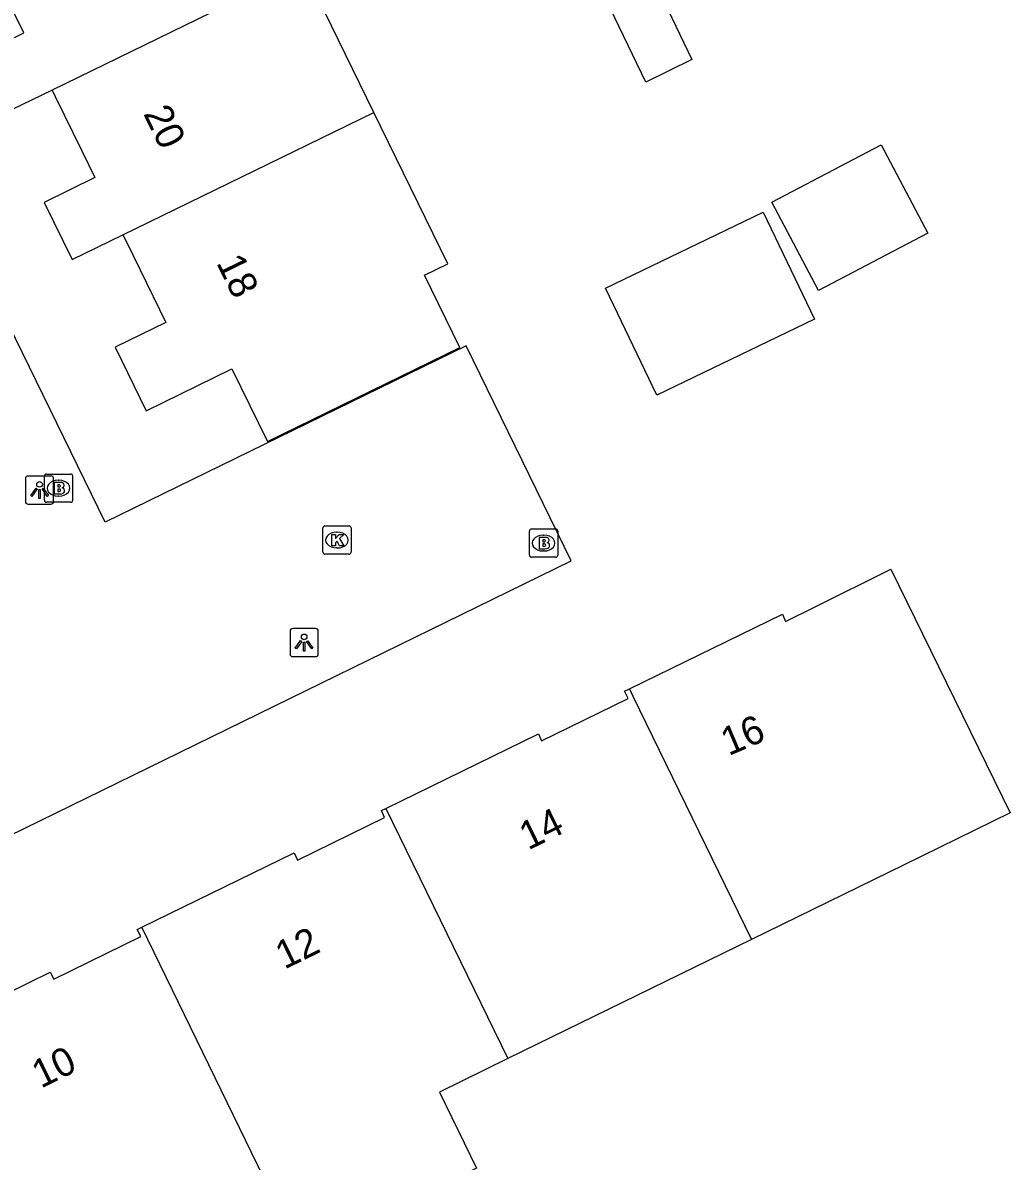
# Model space of a CAD drawing. Extents: x 160457 to 162082, y 388340 to 389736.
# Drawn here: x 161145.07 to 161179.99, y 388868.81 to 388909.08 of the extents above; entities that cross this region are included whole.
import ezdxf

# ---------------------------------------------------------------- set-up
doc = ezdxf.new("R2010")
doc.units = 0
for name, color, linetype in [('IMGEO_Brandkraan', 7, 'Continuous'), ('IMGEO_Kolk', 7, 'Continuous'), ('IMGEO_Lichtpunt', 7, 'Continuous'), ('IMGEO_Pand', 7, 'Continuous'), ('IMGEO_Pand_nummerreeks', 7, 'Continuous'), ('IMGEO_Voetpad_open', 7, 'Continuous')]:
    doc.layers.add(name, color=color, linetype=linetype)

msp = doc.modelspace()

# ---------------------------------------------------------------- linework, layer by layer
at = {"layer": 'IMGEO_Brandkraan'}
for p, q in [((161145.838, 388892.191), (161145.838, 388893.043)), ((161145.913, 388893.117), (161146.765, 388893.117)), ((161146.326, 388892.897), (161146.351, 388892.897)), ((161146.839, 388893.043), (161146.839, 388892.191)), ((161146.765, 388892.117), (161145.913, 388892.117)), ((161146.349, 388892.337), (161146.324, 388892.337)), ((161162.988, 388890.25), (161162.988, 388891.102)), ((161163.063, 388891.176), (161163.915, 388891.176)), ((161163.476, 388890.956), (161163.501, 388890.956)), ((161163.989, 388891.102), (161163.989, 388890.25)), ((161163.915, 388890.176), (161163.063, 388890.176)), ((161163.499, 388890.396), (161163.474, 388890.396))]:
    msp.add_line(p, q, dxfattribs=at)
for points in [[(161145.838, 388892.191), (161145.838, 388893.043)], [(161145.913, 388893.117), (161146.765, 388893.117)], [(161146.839, 388893.043), (161146.839, 388892.191)], [(161146.186, 388892.817), (161146.186, 388892.417), (161146.399, 388892.417)], [(161146.417, 388892.817), (161146.186, 388892.817)], [(161146.365, 388892.736), (161146.311, 388892.736), (161146.311, 388892.66)], [(161146.311, 388892.66), (161146.364, 388892.66)], [(161146.373, 388892.584), (161146.311, 388892.584), (161146.311, 388892.503)], [(161146.311, 388892.503), (161146.373, 388892.503)], [(161146.765, 388892.117), (161145.913, 388892.117)], [(161162.988, 388890.25), (161162.988, 388891.102)], [(161163.063, 388891.176), (161163.915, 388891.176)], [(161163.336, 388890.876), (161163.336, 388890.476), (161163.549, 388890.476)], [(161163.567, 388890.876), (161163.336, 388890.876)], [(161163.989, 388891.102), (161163.989, 388890.25)], [(161163.515, 388890.795), (161163.461, 388890.795), (161163.461, 388890.719)], [(161163.461, 388890.719), (161163.514, 388890.719)], [(161163.523, 388890.643), (161163.461, 388890.643), (161163.461, 388890.562)], [(161163.461, 388890.562), (161163.523, 388890.562)], [(161163.915, 388890.176), (161163.063, 388890.176)]]:
    msp.add_lwpolyline(points, dxfattribs=at)
for centre, radius, start, end in [((161145.915, 388893.041), 0.0765, 91.552, 178.448), ((161145.915, 388893.041), 0.0765, 91.552, 178.448), ((161146.763, 388893.041), 0.0765, 1.552, 88.448), ((161146.763, 388893.041), 0.0765, 1.552, 88.448), ((161146.366, 388892.698), 0.0379, 267.8285, 90.9355), ((161146.374, 388892.543), 0.0404, 269.8759, 90.5077), ((161146.421, 388892.672), 0.145, 59.4692, 91.5367), ((161146.446, 388892.719), 0.0922, 285.5137, 58.1501), ((161146.451, 388892.527), 0.105, 301.3115, 78.989), ((161145.915, 388892.193), 0.0765, 181.552, 268.448), ((161145.915, 388892.193), 0.0765, 181.552, 268.448), ((161146.405, 388892.668), 0.251, 268.6676, 293.5347), ((161146.763, 388892.193), 0.0765, 271.552, 358.448), ((161146.763, 388892.193), 0.0765, 271.552, 358.448), ((161163.065, 388891.1), 0.0765, 91.552, 178.448), ((161163.065, 388891.1), 0.0765, 91.552, 178.448), ((161163.571, 388890.731), 0.145, 59.4692, 91.5367), ((161163.596, 388890.778), 0.0922, 285.5137, 58.1501), ((161163.913, 388891.1), 0.0765, 1.552, 88.448), ((161163.913, 388891.1), 0.0765, 1.552, 88.448), ((161163.516, 388890.757), 0.0379, 267.8285, 90.9355), ((161163.524, 388890.602), 0.0404, 269.8759, 90.5077), ((161163.555, 388890.727), 0.251, 268.6676, 293.5347), ((161163.601, 388890.586), 0.105, 301.3115, 78.989), ((161163.065, 388890.252), 0.0765, 181.552, 268.448), ((161163.065, 388890.252), 0.0765, 181.552, 268.448), ((161163.913, 388890.252), 0.0765, 271.552, 358.448), ((161163.913, 388890.252), 0.0765, 271.552, 358.448)]:
    msp.add_arc(centre, radius, start, end, dxfattribs=at)
for centre, major_axis, ratio, start_param, end_param in [((161146.325, 388892.617), (-0.387, 0.002), 0.722429, 4.712389, 7.853982), ((161146.35, 388892.617), (-0.39, 0.002), 0.717154, 1.570796, 4.712389), ((161163.475, 388890.676), (-0.387, 0.002), 0.722429, 4.712389, 7.853982), ((161163.5, 388890.676), (-0.39, 0.002), 0.717154, 1.570796, 4.712389)]:
    msp.add_ellipse(centre, major_axis=major_axis, ratio=ratio, start_param=start_param, end_param=end_param, dxfattribs=at)
at = {"layer": 'IMGEO_Kolk'}
for p, q in [((161155.759, 388891.283), (161156.611, 388891.283)), ((161155.684, 388890.357), (161155.684, 388891.209)), ((161156.172, 388891.063), (161156.197, 388891.063)), ((161156.685, 388891.209), (161156.685, 388890.357)), ((161156.195, 388890.503), (161156.17, 388890.503)), ((161156.611, 388890.283), (161155.759, 388890.283))]:
    msp.add_line(p, q, dxfattribs=at)
for points in [[(161155.759, 388891.283), (161156.611, 388891.283)], [(161155.684, 388890.357), (161155.684, 388891.209)], [(161156.005, 388890.983), (161156.128, 388890.983), (161156.128, 388890.832), (161156.258, 388890.983), (161156.422, 388890.983), (161156.276, 388890.832), (161156.429, 388890.583), (161156.277, 388890.583), (161156.192, 388890.747), (161156.128, 388890.68), (161156.128, 388890.583), (161156.005, 388890.583), (161156.005, 388890.983)], [(161156.685, 388891.209), (161156.685, 388890.357)], [(161156.611, 388890.283), (161155.759, 388890.283)]]:
    msp.add_lwpolyline(points, dxfattribs=at)
for centre, start, end in [((161155.761, 388891.207), 91.552, 178.448), ((161155.761, 388891.207), 91.552, 178.448), ((161156.609, 388891.207), 1.552, 88.448), ((161156.609, 388891.207), 1.552, 88.448), ((161155.761, 388890.359), 181.552, 268.448), ((161155.761, 388890.359), 181.552, 268.448), ((161156.609, 388890.359), 271.552, 358.448), ((161156.609, 388890.359), 271.552, 358.448)]:
    msp.add_arc(centre, 0.0765, start, end, dxfattribs=at)
for centre, major_axis, ratio, start_param, end_param in [((161156.171, 388890.783), (-0.387, 0.002), 0.722429, 4.712389, 7.853982), ((161156.196, 388890.783), (-0.39, 0.002), 0.717154, 1.570796, 4.712389)]:
    msp.add_ellipse(centre, major_axis=major_axis, ratio=ratio, start_param=start_param, end_param=end_param, dxfattribs=at)
at = {"layer": 'IMGEO_Lichtpunt'}
for p, q in [((161145.169, 388892.952), (161145.169, 388892.145)), ((161145.169, 388892.952), (161145.169, 388892.145)), ((161146.071, 388893.047), (161145.263, 388893.047)), ((161146.071, 388893.047), (161145.263, 388893.047)), ((161146.165, 388892.145), (161146.165, 388892.952)), ((161146.165, 388892.145), (161146.165, 388892.952)), ((161145.263, 388892.051), (161146.071, 388892.051)), ((161145.263, 388892.051), (161146.071, 388892.051)), ((161155.427, 388887.655), (161154.619, 388887.655)), ((161155.427, 388887.655), (161154.619, 388887.655)), ((161154.525, 388887.56), (161154.525, 388886.753)), ((161154.525, 388887.56), (161154.525, 388886.753)), ((161155.521, 388886.753), (161155.521, 388887.56)), ((161155.521, 388886.753), (161155.521, 388887.56)), ((161154.619, 388886.659), (161155.427, 388886.659)), ((161154.619, 388886.659), (161155.427, 388886.659))]:
    msp.add_line(p, q, dxfattribs=at)
for points in [[(161145.543, 388892.616), (161145.582, 388892.588), (161145.394, 388892.326), (161145.356, 388892.353), (161145.543, 388892.616)], [(161145.645, 388892.568), (161145.692, 388892.568), (161145.692, 388892.246), (161145.645, 388892.246), (161145.645, 388892.568)], [(161145.755, 388892.588), (161145.793, 388892.615), (161145.98, 388892.353), (161145.941, 388892.325), (161145.755, 388892.588)], [(161154.899, 388887.224), (161154.938, 388887.196), (161154.75, 388886.934), (161154.712, 388886.961), (161154.899, 388887.224)], [(161155.111, 388887.196), (161155.149, 388887.223), (161155.336, 388886.961), (161155.297, 388886.933), (161155.111, 388887.196)], [(161155.001, 388887.176), (161155.048, 388887.176), (161155.048, 388886.854), (161155.001, 388886.854), (161155.001, 388887.176)]]:
    msp.add_lwpolyline(points, dxfattribs=at)
for centre in [(161145.668, 388892.75), (161155.024, 388887.358)]:
    msp.add_circle(centre, 0.0994, dxfattribs=at)
for centre, start, end in [((161145.263, 388892.952), 90, 180), ((161145.263, 388892.952), 90, 180), ((161146.071, 388892.952), 0, 90), ((161146.071, 388892.952), 0, 90), ((161145.263, 388892.145), 180, 270), ((161145.263, 388892.145), 180, 270), ((161146.071, 388892.145), 270, 0), ((161146.071, 388892.145), 270, 360), ((161154.619, 388887.56), 90, 180), ((161154.619, 388887.56), 90, 180), ((161155.427, 388887.56), 0, 90), ((161155.427, 388887.56), 0, 90), ((161154.619, 388886.753), 180, 270), ((161154.619, 388886.753), 180, 270), ((161155.427, 388886.753), 270, 0), ((161155.427, 388886.753), 270, 360)]:
    msp.add_arc(centre, 0.0946, start, end, dxfattribs=at)
at = {"layer": 'IMGEO_Pand'}
for points in [[(161146.11, 388906.694), (161144.312, 388905.817), (161143.322, 388907.839), (161145.118, 388908.719), (161144.416, 388910.152), (161143.714, 388911.584), (161143.603, 388911.809)], [(161154.985, 388911.027), (161146.11, 388906.694)], [(161157.489, 388905.903), (161154.985, 388911.027)], [(161167.325, 388910.713), (161168.731, 388907.773), (161167.108, 388906.98), (161165.689, 388909.924), (161167.325, 388910.713)], [(161146.11, 388906.694), (161146.218, 388906.473), (161147.162, 388904.547), (161147.626, 388903.599), (161145.83, 388902.719), (161146.82, 388900.698), (161148.618, 388901.575)], [(161148.618, 388901.575), (161148.726, 388901.354), (161149.225, 388900.335), (161150.134, 388898.48), (161148.338, 388897.599), (161149.438, 388895.354), (161152.469, 388896.832), (161153.726, 388894.262), (161160.526, 388897.588), (161159.274, 388900.149), (161160.104, 388900.554), (161157.489, 388905.903)], [(161148.618, 388901.575), (161157.489, 388905.903)], [(161175.43, 388904.764), (161177.076, 388901.634), (161173.212, 388899.603), (161171.566, 388902.733), (161175.43, 388904.764)], [(161171.251, 388902.378), (161173.075, 388898.598), (161167.497, 388895.903), (161165.68, 388899.69), (161171.251, 388902.378)], [(161166.526, 388885.518), (161171.937, 388888.163), (161172.045, 388887.903), (161173.098, 388888.417), (161175.772, 388889.757), (161179.99, 388881.133), (161176.244, 388879.3), (161170.839, 388876.656)], [(161157.911, 388881.293), (161163.311, 388883.93), (161163.416, 388883.682), (161166.476, 388885.179), (161166.354, 388885.434), (161166.526, 388885.518)], [(161166.526, 388885.518), (161166.651, 388885.264), (161170.839, 388876.656)], [(161149.282, 388877.095), (161154.675, 388879.717), (161154.79, 388879.464), (161157.863, 388880.967), (161157.757, 388881.218), (161157.911, 388881.293)], [(161157.911, 388881.293), (161162.228, 388872.444)], [(161140.673, 388872.858), (161146.045, 388875.499), (161146.179, 388875.253), (161149.255, 388876.757), (161149.118, 388877.015), (161149.282, 388877.095)], [(161155.025, 388865.582), (161153.708, 388868.276), (161153.6, 388868.223), (161149.282, 388877.095)], [(161170.839, 388876.656), (161162.228, 388872.444)], [(161162.228, 388872.444), (161159.804, 388871.258), (161161.122, 388868.565), (161155.025, 388865.582)]]:
    msp.add_lwpolyline(points, dxfattribs=at)
at = {"layer": 'IMGEO_Voetpad_open'}
msp.add_lwpolyline([(161143.445, 388879.77), (161164.471, 388890.046), (161160.756, 388897.646), (161147.994, 388891.42), (161128.982, 388930.355)], dxfattribs=at)

# ---------------------------------------------------------------- texts
at = {"layer": 'IMGEO_Pand_nummerreeks'}
for s, rotation, p in [('20', 296.0923, (161149.324, 388905.863)), ('18', 296.0923, (161151.906, 388900.591)), ('16', 23.0513, (161170.032, 388883.139)), ('14', 26.0594, (161162.948, 388879.802)), ('12', 26.0594, (161154.328, 388875.587)), ('10', 26.0581, (161145.716, 388871.377))]:
    msp.add_text(s, height=1, rotation=rotation, dxfattribs=at).set_placement(p)

doc.saveas('drawing.dxf')
